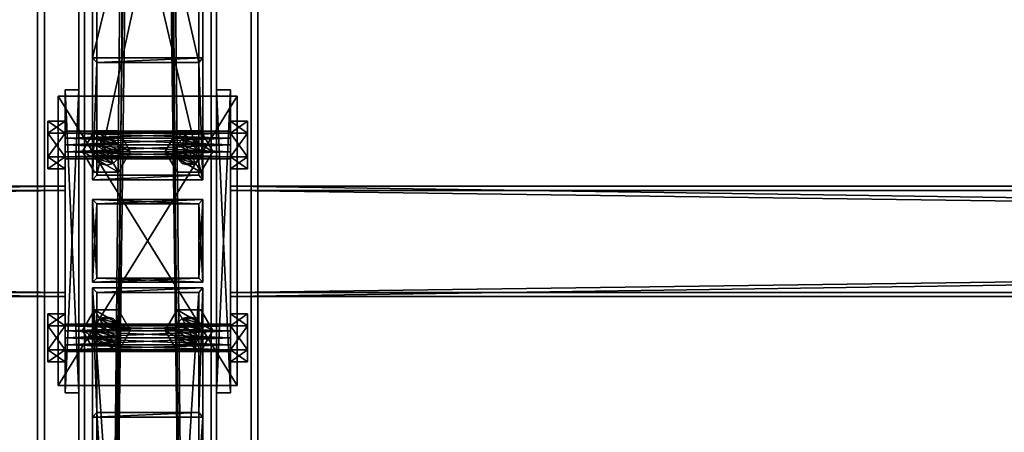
# Model space of a CAD drawing. Header units: millimetres. Extents: x -333 to 67333, y -930 to 39730.
# Tile 262 of 656: x 11007 to 11722, y 12061 to 12361. Entities that reach past the tile are written whole.
import ezdxf

# ---------------------------------------------------------------- set-up
doc = ezdxf.new("R2010")
doc.units = ezdxf.units.MM
for name, color, linetype in [('2', 7, 'Continuous'), ('3', 7, 'Continuous'), ('5', 7, 'Continuous'), ('6', 7, 'Continuous'), ('95', 7, 'Continuous'), ('99', 7, 'Continuous')]:
    doc.layers.add(name, color=color, linetype=linetype)

msp = doc.modelspace()

# ---------------------------------------------------------------- meshes
at = {"layer": '2', "color": 20}
mesh = msp.add_polyface(dxfattribs=at)
corners = [(11137, 12227.3, 5663.19), (11137, 12173.3, 5651.71), (11137, 12173.3, 5240), (11137, 12227.3, 5240), (11063, 12173.3, 5651.71), (11063, 12173.3, 5240), (11063, 12227.3, 5663.19), (11063, 12227.3, 5240), (11140, 12230.3, 5663.83), (11060, 12230.3, 5663.83), (11060, 12230.3, 5240), (11140, 12230.3, 5240), (11060, 12170.3, 5651.08), (11060, 12170.3, 5240), (11140, 12170.3, 5651.08), (11140, 12170.3, 5240)]
mesh.append_faces([[corners[k] for k in face] for face in [(0, 2, 3, 3), (1, 5, 2, 2), (4, 7, 5, 5), (6, 3, 7, 7), (8, 10, 11, 11), (9, 13, 10, 10), (12, 15, 13, 13), (14, 11, 15, 15)]], dxfattribs={"vtx0": -1, "color": 20})
mesh.append_faces([[corners[k] for k in face] for face in [(9, 6, 12, 12), (6, 8, 0, 0), (0, 8, 1, 1), (12, 4, 14, 14), (4, 12, 6, 6), (14, 1, 8, 8), (11, 3, 15, 15), (3, 10, 7, 7), (7, 10, 5, 5), (15, 2, 13, 13), (2, 15, 3, 3), (13, 5, 10, 10)]], dxfattribs={"vtx0": -1, "vtx1": -1, "color": 20})
mesh.append_faces([[corners[k] for k in face] for face in [(6, 9, 8, 8), (14, 4, 1, 1), (3, 11, 10, 10), (13, 2, 5, 5)]], dxfattribs={"vtx0": -1, "vtx2": -1, "vtx3": -1, "color": 20})
mesh.append_faces([[corners[k] for k in face] for face in [(0, 1, 2, 2), (1, 4, 5, 5), (4, 6, 7, 7), (6, 0, 3, 3), (8, 9, 10, 10), (9, 12, 13, 13), (12, 14, 15, 15), (14, 8, 11, 11)]], dxfattribs={"vtx2": -1, "vtx3": -1, "color": 20})
mesh = msp.add_polyface(dxfattribs=at)
corners = [(11137, 12227.3, 5220), (11137, 12173.3, 5220), (11137, 12173.3, 3080), (11137, 12227.3, 3080), (11063, 12173.3, 5220), (11063, 12173.3, 3080), (11063, 12227.3, 5220), (11063, 12227.3, 3080), (11140, 12230.3, 5220), (11060, 12230.3, 5220), (11060, 12230.3, 3080), (11140, 12230.3, 3080), (11060, 12170.3, 5220), (11060, 12170.3, 3080), (11140, 12170.3, 5220), (11140, 12170.3, 3080)]
mesh.append_faces([[corners[k] for k in face] for face in [(0, 2, 3, 3), (1, 5, 2, 2), (4, 7, 5, 5), (6, 3, 7, 7), (8, 10, 11, 11), (9, 13, 10, 10), (12, 15, 13, 13), (14, 11, 15, 15)]], dxfattribs={"vtx0": -1, "color": 20})
mesh.append_faces([[corners[k] for k in face] for face in [(9, 6, 12, 12), (6, 8, 0, 0), (0, 8, 1, 1), (12, 4, 14, 14), (4, 12, 6, 6), (14, 1, 8, 8), (11, 3, 15, 15), (3, 10, 7, 7), (7, 10, 5, 5), (15, 2, 13, 13), (2, 15, 3, 3), (13, 5, 10, 10)]], dxfattribs={"vtx0": -1, "vtx1": -1, "color": 20})
mesh.append_faces([[corners[k] for k in face] for face in [(6, 9, 8, 8), (14, 4, 1, 1), (3, 11, 10, 10), (13, 2, 5, 5)]], dxfattribs={"vtx0": -1, "vtx2": -1, "vtx3": -1, "color": 20})
mesh.append_faces([[corners[k] for k in face] for face in [(0, 1, 2, 2), (1, 4, 5, 5), (4, 6, 7, 7), (6, 0, 3, 3), (8, 9, 10, 10), (9, 12, 13, 13), (12, 14, 15, 15), (14, 8, 11, 11)]], dxfattribs={"vtx2": -1, "vtx3": -1, "color": 20})
at = {"layer": '3', "color": 91}
mesh = msp.add_polyface(dxfattribs=at)
corners = [(11063, 12654.7, 3765.04), (11137, 12654.7, 3765.04), (11137, 12329.95, 3080), (11063, 12329.95, 3080), (11137, 12587.83, 3796.73), (11137, 12248.06, 3080), (11063, 12587.83, 3796.73), (11063, 12248.06, 3080), (11060, 12657.41, 3763.75), (11060, 12585.12, 3798.02), (11060, 12244.74, 3080), (11060, 12333.27, 3080), (11140, 12585.12, 3798.02), (11140, 12244.74, 3080), (11140, 12657.41, 3763.75), (11140, 12333.27, 3080)]
mesh.append_faces([[corners[k] for k in face] for face in [(0, 2, 3, 3), (1, 5, 2, 2), (4, 7, 5, 5), (6, 3, 7, 7), (8, 10, 11, 11), (9, 13, 10, 10), (12, 15, 13, 13), (14, 11, 15, 15)]], dxfattribs={"vtx0": -1, "color": 91})
mesh.append_faces([[corners[k] for k in face] for face in [(9, 6, 12, 12), (6, 8, 0, 0), (0, 8, 1, 1), (12, 4, 14, 14), (4, 12, 6, 6), (14, 1, 8, 8), (11, 3, 15, 15), (3, 10, 7, 7), (7, 10, 5, 5), (15, 2, 13, 13), (2, 15, 3, 3), (13, 5, 10, 10)]], dxfattribs={"vtx0": -1, "vtx1": -1, "color": 91})
mesh.append_faces([[corners[k] for k in face] for face in [(6, 9, 8, 8), (14, 4, 1, 1), (3, 11, 10, 10), (13, 2, 5, 5)]], dxfattribs={"vtx0": -1, "vtx2": -1, "vtx3": -1, "color": 91})
mesh.append_faces([[corners[k] for k in face] for face in [(0, 1, 2, 2), (1, 4, 5, 5), (4, 6, 7, 7), (6, 0, 3, 3), (8, 9, 10, 10), (9, 12, 13, 13), (12, 14, 15, 15), (14, 8, 11, 11)]], dxfattribs={"vtx2": -1, "vtx3": -1, "color": 91})
mesh = msp.add_polyface(dxfattribs=at)
corners = [(11040, 12237, 2983), (11040, 12163, 2983), (5560, 12163, 2983), (5560, 12237, 2983), (11040, 12163, 3057), (5560, 12163, 3057), (11040, 12237, 3057), (5560, 12237, 3057), (11040, 12240, 2980), (11040, 12240, 3060), (5560, 12240, 3060), (5560, 12240, 2980), (11040, 12160, 3060), (5560, 12160, 3060), (11040, 12160, 2980), (5560, 12160, 2980)]
mesh.append_faces([[corners[k] for k in face] for face in [(0, 2, 3, 3), (1, 5, 2, 2), (4, 7, 5, 5), (6, 3, 7, 7), (8, 10, 11, 11), (9, 13, 10, 10), (12, 15, 13, 13), (14, 11, 15, 15)]], dxfattribs={"vtx0": -1, "color": 91})
mesh.append_faces([[corners[k] for k in face] for face in [(9, 6, 12, 12), (6, 8, 0, 0), (0, 8, 1, 1), (12, 4, 14, 14), (4, 12, 6, 6), (14, 1, 8, 8), (11, 3, 15, 15), (3, 10, 7, 7), (7, 10, 5, 5), (15, 2, 13, 13), (2, 15, 3, 3), (13, 5, 10, 10)]], dxfattribs={"vtx0": -1, "vtx1": -1, "color": 91})
mesh.append_faces([[corners[k] for k in face] for face in [(6, 9, 8, 8), (14, 4, 1, 1), (3, 11, 10, 10), (13, 2, 5, 5)]], dxfattribs={"vtx0": -1, "vtx2": -1, "vtx3": -1, "color": 91})
mesh.append_faces([[corners[k] for k in face] for face in [(0, 1, 2, 2), (1, 4, 5, 5), (4, 6, 7, 7), (6, 0, 3, 3), (8, 9, 10, 10), (9, 12, 13, 13), (12, 14, 15, 15), (14, 8, 11, 11)]], dxfattribs={"vtx2": -1, "vtx3": -1, "color": 91})
mesh = msp.add_polyface(dxfattribs=at)
corners = [(16640, 12237, 2983), (16640, 12163, 2983), (11160, 12163, 2983), (11160, 12237, 2983), (16640, 12163, 3057), (11160, 12163, 3057), (16640, 12237, 3057), (11160, 12237, 3057), (16640, 12240, 2980), (16640, 12240, 3060), (11160, 12240, 3060), (11160, 12240, 2980), (16640, 12160, 3060), (11160, 12160, 3060), (16640, 12160, 2980), (11160, 12160, 2980)]
mesh.append_faces([[corners[k] for k in face] for face in [(0, 2, 3, 3), (1, 5, 2, 2), (4, 7, 5, 5), (6, 3, 7, 7), (8, 10, 11, 11), (9, 13, 10, 10), (12, 15, 13, 13), (14, 11, 15, 15)]], dxfattribs={"vtx0": -1, "color": 91})
mesh.append_faces([[corners[k] for k in face] for face in [(9, 6, 12, 12), (6, 8, 0, 0), (0, 8, 1, 1), (12, 4, 14, 14), (4, 12, 6, 6), (14, 1, 8, 8), (11, 3, 15, 15), (3, 10, 7, 7), (7, 10, 5, 5), (15, 2, 13, 13), (2, 15, 3, 3), (13, 5, 10, 10)]], dxfattribs={"vtx0": -1, "vtx1": -1, "color": 91})
mesh.append_faces([[corners[k] for k in face] for face in [(6, 9, 8, 8), (14, 4, 1, 1), (3, 11, 10, 10), (13, 2, 5, 5)]], dxfattribs={"vtx0": -1, "vtx2": -1, "vtx3": -1, "color": 91})
mesh.append_faces([[corners[k] for k in face] for face in [(0, 1, 2, 2), (1, 4, 5, 5), (4, 6, 7, 7), (6, 0, 3, 3), (8, 9, 10, 10), (9, 12, 13, 13), (12, 14, 15, 15), (14, 8, 11, 11)]], dxfattribs={"vtx2": -1, "vtx3": -1, "color": 91})
mesh = msp.add_polyface(dxfattribs=at)
corners = [(11137, 10912.08, 4961.88), (11063, 10912.08, 4961.88), (11063, 12075.88, 3080), (11137, 12075.88, 3080), (11063, 10975.01, 5000.81), (11063, 12162.88, 3080), (11137, 10975.01, 5000.81), (11137, 12162.88, 3080), (11140, 10909.52, 4960.31), (11140, 10977.56, 5002.38), (11140, 12166.41, 3080), (11140, 12072.35, 3080), (11060, 10977.56, 5002.38), (11060, 12166.41, 3080), (11060, 10909.52, 4960.31), (11060, 12072.35, 3080)]
mesh.append_faces([[corners[k] for k in face] for face in [(0, 2, 3, 3), (1, 5, 2, 2), (4, 7, 5, 5), (6, 3, 7, 7), (8, 10, 11, 11), (9, 13, 10, 10), (12, 15, 13, 13), (14, 11, 15, 15)]], dxfattribs={"vtx0": -1, "color": 91})
mesh.append_faces([[corners[k] for k in face] for face in [(9, 6, 12, 12), (6, 8, 0, 0), (0, 8, 1, 1), (12, 4, 14, 14), (4, 12, 6, 6), (14, 1, 8, 8), (11, 3, 15, 15), (3, 10, 7, 7), (7, 10, 5, 5), (15, 2, 13, 13), (2, 15, 3, 3), (13, 5, 10, 10)]], dxfattribs={"vtx0": -1, "vtx1": -1, "color": 91})
mesh.append_faces([[corners[k] for k in face] for face in [(6, 9, 8, 8), (14, 4, 1, 1), (3, 11, 10, 10), (13, 2, 5, 5)]], dxfattribs={"vtx0": -1, "vtx2": -1, "vtx3": -1, "color": 91})
mesh.append_faces([[corners[k] for k in face] for face in [(0, 1, 2, 2), (1, 4, 5, 5), (4, 6, 7, 7), (6, 0, 3, 3), (8, 9, 10, 10), (9, 12, 13, 13), (12, 14, 15, 15), (14, 8, 11, 11)]], dxfattribs={"vtx2": -1, "vtx3": -1, "color": 91})
at = {"layer": '5', "color": 131}
mesh = msp.add_polyface(dxfattribs=at)
corners = [(11146, 9415, 2984), (11054, 9415, 2984), (11054, 19384.97, 2984), (11146, 19384.97, 2984), (11054, 9415, 3076), (11054, 19384.97, 3076), (11146, 9415, 3076), (11146, 19384.97, 3076), (11150, 9415, 2980), (11150, 9415, 3080), (11150, 19384.97, 3080), (11150, 19384.97, 2980), (11050, 9415, 3080), (11050, 19384.97, 3080), (11050, 9415, 2980), (11050, 19384.97, 2980)]
mesh.append_faces([[corners[k] for k in face] for face in [(0, 2, 3, 3), (1, 5, 2, 2), (4, 7, 5, 5), (6, 3, 7, 7), (8, 10, 11, 11), (9, 13, 10, 10), (12, 15, 13, 13), (14, 11, 15, 15)]], dxfattribs={"vtx0": -1, "color": 131})
mesh.append_faces([[corners[k] for k in face] for face in [(9, 6, 12, 12), (6, 8, 0, 0), (0, 8, 1, 1), (12, 4, 14, 14), (4, 12, 6, 6), (14, 1, 8, 8), (11, 3, 15, 15), (3, 10, 7, 7), (7, 10, 5, 5), (15, 2, 13, 13), (2, 15, 3, 3), (13, 5, 10, 10)]], dxfattribs={"vtx0": -1, "vtx1": -1, "color": 131})
mesh.append_faces([[corners[k] for k in face] for face in [(6, 9, 8, 8), (14, 4, 1, 1), (3, 11, 10, 10), (13, 2, 5, 5)]], dxfattribs={"vtx0": -1, "vtx2": -1, "vtx3": -1, "color": 131})
mesh.append_faces([[corners[k] for k in face] for face in [(0, 1, 2, 2), (1, 4, 5, 5), (4, 6, 7, 7), (6, 0, 3, 3), (8, 9, 10, 10), (9, 12, 13, 13), (12, 14, 15, 15), (14, 8, 11, 11)]], dxfattribs={"vtx2": -1, "vtx3": -1, "color": 131})
at = {"layer": '6', "color": 2}
mesh = msp.add_polyface(dxfattribs=at)
corners = [(11180, 19380.14, 7183.53), (11020, 19380.14, 7183.53), (11020, 7954.94, 4755.1), (11180, 7954.94, 4755.1), (11180, 19380.14, 7347.1), (11180, 7921.68, 4911.61), (11020, 19380.14, 7347.1), (11020, 7921.68, 4911.61), (11025, 7953.9, 4759.99), (11175, 7953.9, 4759.99), (11175, 7922.72, 4906.72), (11025, 7922.72, 4906.72), (11175, 19380.14, 7188.64), (11175, 19380.14, 7341.99), (11025, 19380.14, 7188.64), (11025, 19380.14, 7341.99)]
mesh.append_faces([[corners[k] for k in face] for face in [(0, 2, 3, 3), (4, 3, 5, 5), (6, 5, 7, 7), (1, 7, 2, 2), (12, 10, 9, 9), (14, 9, 8, 8), (15, 8, 11, 11), (13, 11, 10, 10)]], dxfattribs={"vtx0": -1, "color": 2})
mesh.append_faces([[corners[k] for k in face] for face in [(2, 8, 3, 3), (8, 7, 11, 11), (11, 7, 10, 10), (3, 9, 5, 5), (9, 3, 8, 8), (5, 10, 7, 7), (0, 12, 1, 1), (12, 4, 13, 13), (13, 4, 15, 15), (1, 14, 6, 6), (14, 1, 12, 12), (6, 15, 4, 4)]], dxfattribs={"vtx0": -1, "vtx1": -1, "color": 2})
mesh.append_faces([[corners[k] for k in face] for face in [(8, 2, 7, 7), (5, 9, 10, 10), (12, 0, 4, 4), (6, 14, 15, 15)]], dxfattribs={"vtx0": -1, "vtx2": -1, "vtx3": -1, "color": 2})
mesh.append_faces([[corners[k] for k in face] for face in [(0, 1, 2, 2), (4, 0, 3, 3), (6, 4, 5, 5), (1, 6, 7, 7), (12, 13, 10, 10), (14, 12, 9, 9), (15, 14, 8, 8), (13, 15, 11, 11)]], dxfattribs={"vtx2": -1, "vtx3": -1, "color": 2})
at = {"layer": '95', "color": 7}
mesh = msp.add_polyface(dxfattribs=at)
corners = [(11040, 12140, 3020), (11040, 12138.66, 3015), (11160, 12138.66, 3015), (11160, 12140, 3020), (11040, 12135, 3011.34), (11160, 12135, 3011.34), (11040, 12130, 3010), (11160, 12130, 3010), (11040, 12125, 3011.34), (11160, 12125, 3011.34), (11040, 12121.34, 3015), (11160, 12121.34, 3015), (11040, 12120, 3020), (11160, 12120, 3020), (11040, 12121.34, 3025), (11160, 12121.34, 3025), (11040, 12125, 3028.66), (11160, 12125, 3028.66), (11040, 12130, 3030), (11160, 12130, 3030), (11040, 12135, 3028.66), (11160, 12135, 3028.66), (11040, 12138.66, 3025), (11160, 12138.66, 3025), (11160, 12147.32, 3020), (11160, 12138.66, 3005), (11172.5, 12138.66, 3005), (11172.5, 12147.32, 3020), (11160, 12121.34, 3005), (11172.5, 12121.34, 3005), (11160, 12112.68, 3020), (11172.5, 12112.68, 3020), (11160, 12121.34, 3035), (11172.5, 12121.34, 3035), (11160, 12138.66, 3035), (11172.5, 12138.66, 3035), (11027.5, 12147.32, 3020), (11027.5, 12138.66, 3005), (11040, 12138.66, 3005), (11040, 12147.32, 3020), (11027.5, 12121.34, 3005), (11040, 12121.34, 3005), (11027.5, 12112.68, 3020), (11040, 12112.68, 3020), (11027.5, 12121.34, 3035), (11040, 12121.34, 3035), (11027.5, 12138.66, 3035), (11040, 12138.66, 3035), (11040, 12280, 3020), (11040, 12278.66, 3015), (11160, 12278.66, 3015), (11160, 12280, 3020), (11040, 12275, 3011.34), (11160, 12275, 3011.34), (11040, 12270, 3010), (11160, 12270, 3010), (11040, 12265, 3011.34), (11160, 12265, 3011.34), (11040, 12261.34, 3015), (11160, 12261.34, 3015), (11040, 12260, 3020), (11160, 12260, 3020), (11040, 12261.34, 3025), (11160, 12261.34, 3025), (11040, 12265, 3028.66), (11160, 12265, 3028.66), (11040, 12270, 3030), (11160, 12270, 3030), (11040, 12275, 3028.66), (11160, 12275, 3028.66), (11040, 12278.66, 3025), (11160, 12278.66, 3025), (11160, 12287.32, 3020), (11160, 12278.66, 3005), (11172.5, 12278.66, 3005), (11172.5, 12287.32, 3020), (11160, 12261.34, 3005), (11172.5, 12261.34, 3005), (11160, 12252.68, 3020), (11172.5, 12252.68, 3020), (11160, 12261.34, 3035), (11172.5, 12261.34, 3035), (11160, 12278.66, 3035), (11172.5, 12278.66, 3035), (11027.5, 12287.32, 3020), (11027.5, 12278.66, 3005), (11040, 12278.66, 3005), (11040, 12287.32, 3020), (11027.5, 12261.34, 3005), (11040, 12261.34, 3005), (11027.5, 12252.68, 3020), (11040, 12252.68, 3020), (11027.5, 12261.34, 3035), (11040, 12261.34, 3035), (11027.5, 12278.66, 3035), (11040, 12278.66, 3035)]
mesh.append_faces([[corners[k] for k in face] for face in [(0, 2, 3, 3), (1, 5, 2, 2), (4, 7, 5, 5), (6, 9, 7, 7), (8, 11, 9, 9), (10, 13, 11, 11), (12, 15, 13, 13), (14, 17, 15, 15), (16, 19, 17, 17), (18, 21, 19, 19), (20, 23, 21, 21), (22, 3, 23, 23), (4, 8, 6, 6), (16, 20, 18, 18), (23, 19, 21, 21), (11, 7, 9, 9), (24, 26, 27, 27), (25, 29, 26, 26), (28, 31, 29, 29), (30, 33, 31, 31), (32, 35, 33, 33), (34, 27, 35, 35), (25, 30, 28, 28), (32, 24, 34, 34), (27, 33, 35, 35), (31, 26, 29, 29), (36, 38, 39, 39), (37, 41, 38, 38), (40, 43, 41, 41), (42, 45, 43, 43), (44, 47, 45, 45), (46, 39, 47, 47), (37, 42, 40, 40), (44, 36, 46, 46), (39, 45, 47, 47), (43, 38, 41, 41), (48, 50, 51, 51), (49, 53, 50, 50), (52, 55, 53, 53), (54, 57, 55, 55), (56, 59, 57, 57), (58, 61, 59, 59), (60, 63, 61, 61), (62, 65, 63, 63), (64, 67, 65, 65), (66, 69, 67, 67), (68, 71, 69, 69), (70, 51, 71, 71), (52, 56, 54, 54), (64, 68, 66, 66), (71, 67, 69, 69), (59, 55, 57, 57), (72, 74, 75, 75), (73, 77, 74, 74), (76, 79, 77, 77), (78, 81, 79, 79), (80, 83, 81, 81), (82, 75, 83, 83), (73, 78, 76, 76), (80, 72, 82, 82), (75, 81, 83, 83), (79, 74, 77, 77), (84, 86, 87, 87), (85, 89, 86, 86), (88, 91, 89, 89), (90, 93, 91, 91), (92, 95, 93, 93), (94, 87, 95, 95), (85, 90, 88, 88), (92, 84, 94, 94), (87, 93, 95, 95), (91, 86, 89, 89)]], dxfattribs={"vtx0": -1, "color": 7})
mesh.append_faces([[corners[k] for k in face] for face in [(8, 4, 10, 10), (10, 1, 12, 12), (12, 0, 14, 14), (14, 0, 16, 16), (19, 23, 17, 17), (17, 3, 15, 15), (15, 2, 13, 13), (13, 2, 11, 11), (30, 24, 32, 32), (33, 26, 31, 31), (42, 36, 44, 44), (45, 38, 43, 43), (56, 52, 58, 58), (58, 49, 60, 60), (60, 48, 62, 62), (62, 70, 64, 64), (67, 71, 65, 65), (65, 51, 63, 63), (63, 50, 61, 61), (61, 53, 59, 59), (78, 72, 80, 80), (81, 74, 79, 79), (90, 84, 92, 92), (93, 86, 91, 91)]], dxfattribs={"vtx0": -1, "vtx1": -1, "color": 7})
mesh.append_faces([[corners[k] for k in face] for face in [(10, 4, 1, 1), (12, 1, 0, 0), (16, 0, 22, 22), (16, 22, 20, 20), (17, 23, 3, 3), (15, 3, 2, 2), (11, 2, 5, 5), (11, 5, 7, 7), (30, 25, 24, 24), (33, 27, 26, 26), (42, 37, 36, 36), (45, 39, 38, 38), (58, 52, 49, 49), (60, 49, 48, 48), (62, 48, 70, 70), (64, 70, 68, 68), (65, 71, 51, 51), (63, 51, 50, 50), (61, 50, 53, 53), (59, 53, 55, 55), (78, 73, 72, 72), (81, 75, 74, 74), (90, 85, 84, 84), (93, 87, 86, 86)]], dxfattribs={"vtx0": -1, "vtx2": -1, "vtx3": -1, "color": 7})
mesh.append_faces([[corners[k] for k in face] for face in [(0, 1, 2, 2), (1, 4, 5, 5), (4, 6, 7, 7), (6, 8, 9, 9), (8, 10, 11, 11), (10, 12, 13, 13), (12, 14, 15, 15), (14, 16, 17, 17), (16, 18, 19, 19), (18, 20, 21, 21), (20, 22, 23, 23), (22, 0, 3, 3), (24, 25, 26, 26), (25, 28, 29, 29), (28, 30, 31, 31), (30, 32, 33, 33), (32, 34, 35, 35), (34, 24, 27, 27), (36, 37, 38, 38), (37, 40, 41, 41), (40, 42, 43, 43), (42, 44, 45, 45), (44, 46, 47, 47), (46, 36, 39, 39), (48, 49, 50, 50), (49, 52, 53, 53), (52, 54, 55, 55), (54, 56, 57, 57), (56, 58, 59, 59), (58, 60, 61, 61), (60, 62, 63, 63), (62, 64, 65, 65), (64, 66, 67, 67), (66, 68, 69, 69), (68, 70, 71, 71), (70, 48, 51, 51), (72, 73, 74, 74), (73, 76, 77, 77), (76, 78, 79, 79), (78, 80, 81, 81), (80, 82, 83, 83), (82, 72, 75, 75), (84, 85, 86, 86), (85, 88, 89, 89), (88, 90, 91, 91), (90, 92, 93, 93), (92, 94, 95, 95), (94, 84, 87, 87)]], dxfattribs={"vtx2": -1, "vtx3": -1, "color": 7})
mesh = msp.add_polyface(dxfattribs=at)
corners = [(11070, 12255.3, 5220), (11065, 12256.64, 5220), (11065, 12256.64, 5240), (11070, 12255.3, 5240), (11061.34, 12260.3, 5220), (11061.34, 12260.3, 5240), (11060, 12265.3, 5220), (11060, 12265.3, 5240), (11061.34, 12270.3, 5220), (11061.34, 12270.3, 5240), (11065, 12273.96, 5220), (11065, 12273.96, 5240), (11070, 12275.3, 5220), (11070, 12275.3, 5240), (11075, 12256.64, 5220), (11080, 12265.3, 5220), (11078.66, 12270.3, 5220), (11078.66, 12270.3, 5240), (11080, 12265.3, 5240), (11078.66, 12260.3, 5240), (11075, 12256.64, 5240), (11078.66, 12250.3, 5240), (11061.34, 12250.3, 5240), (11061.34, 12250.3, 5252.5), (11052.68, 12265.3, 5240), (11052.68, 12265.3, 5252.5), (11061.34, 12280.3, 5240), (11061.34, 12280.3, 5252.5), (11078.66, 12280.3, 5252.5), (11087.32, 12265.3, 5240), (11078.66, 12250.3, 5252.5), (11078.66, 12250.3, 5207.5), (11061.34, 12250.3, 5207.5), (11061.34, 12250.3, 5220), (11052.68, 12265.3, 5207.5), (11052.68, 12265.3, 5220), (11061.34, 12280.3, 5207.5), (11061.34, 12280.3, 5220), (11078.66, 12280.3, 5220), (11087.32, 12265.3, 5207.5), (11078.66, 12250.3, 5220)]
mesh.append_faces([[corners[k] for k in face] for face in [(0, 2, 3, 3), (1, 5, 2, 2), (4, 7, 5, 5), (6, 9, 7, 7), (8, 11, 9, 9), (10, 13, 11, 11), (0, 4, 1, 1), (5, 3, 2, 2), (22, 25, 23, 23), (24, 27, 25, 25), (26, 28, 27, 27), (21, 24, 22, 22), (25, 30, 23, 23), (32, 35, 33, 33), (34, 37, 35, 35), (36, 38, 37, 37), (31, 34, 32, 32), (35, 40, 33, 33)]], dxfattribs={"vtx0": -1, "color": 7})
mesh.append_faces([[corners[k] for k in face] for face in [(4, 14, 6, 6), (6, 15, 8, 8), (8, 16, 10, 10), (13, 17, 11, 11), (11, 18, 9, 9), (9, 19, 7, 7), (7, 20, 5, 5), (24, 29, 26, 26), (27, 30, 25, 25), (34, 39, 36, 36), (37, 40, 35, 35)]], dxfattribs={"vtx0": -1, "vtx1": -1, "color": 7})
mesh.append_faces([[corners[k] for k in face] for face in [(5, 20, 3, 3)]], dxfattribs={"vtx0": -1, "vtx2": -1, "vtx3": -1, "color": 7})
mesh.append_faces([[corners[k] for k in face] for face in [(0, 1, 2, 2), (1, 4, 5, 5), (4, 6, 7, 7), (6, 8, 9, 9), (8, 10, 11, 11), (10, 12, 13, 13), (21, 22, 23, 23), (22, 24, 25, 25), (24, 26, 27, 27), (31, 32, 33, 33), (32, 34, 35, 35), (34, 36, 37, 37)]], dxfattribs={"vtx2": -1, "vtx3": -1, "color": 7})
mesh = msp.add_polyface(dxfattribs=at)
corners = [(11080, 12265.3, 5220), (11078.66, 12260.3, 5220), (11078.66, 12260.3, 5240), (11080, 12265.3, 5240), (11075, 12256.64, 5220), (11075, 12256.64, 5240), (11070, 12255.3, 5220), (11070, 12255.3, 5240), (11070, 12275.3, 5220), (11075, 12273.96, 5220), (11075, 12273.96, 5240), (11070, 12275.3, 5240), (11078.66, 12270.3, 5220), (11078.66, 12270.3, 5240), (11061.34, 12260.3, 5220), (11060, 12265.3, 5220), (11061.34, 12270.3, 5220), (11065, 12273.96, 5220), (11065, 12273.96, 5240), (11061.34, 12270.3, 5240), (11060, 12265.3, 5240), (11087.32, 12265.3, 5240), (11078.66, 12250.3, 5240), (11078.66, 12250.3, 5252.5), (11087.32, 12265.3, 5252.5), (11061.34, 12250.3, 5252.5), (11061.34, 12280.3, 5240), (11078.66, 12280.3, 5240), (11078.66, 12280.3, 5252.5), (11052.68, 12265.3, 5240), (11061.34, 12280.3, 5252.5), (11087.32, 12265.3, 5207.5), (11078.66, 12250.3, 5207.5), (11078.66, 12250.3, 5220), (11087.32, 12265.3, 5220), (11061.34, 12250.3, 5220), (11061.34, 12280.3, 5207.5), (11078.66, 12280.3, 5207.5), (11078.66, 12280.3, 5220), (11052.68, 12265.3, 5207.5), (11061.34, 12280.3, 5220)]
mesh.append_faces([[corners[k] for k in face] for face in [(0, 2, 3, 3), (1, 5, 2, 2), (4, 7, 5, 5), (8, 10, 11, 11), (9, 13, 10, 10), (12, 3, 13, 13), (17, 9, 8, 8), (13, 11, 10, 10), (21, 23, 24, 24), (22, 25, 23, 23), (27, 24, 28, 28), (26, 21, 27, 27), (24, 30, 28, 28), (31, 33, 34, 34), (32, 35, 33, 33), (37, 34, 38, 38), (36, 31, 37, 37), (34, 40, 38, 38)]], dxfattribs={"vtx0": -1, "color": 7})
mesh.append_faces([[corners[k] for k in face] for face in [(14, 6, 4, 4), (15, 4, 1, 1), (15, 1, 0, 0), (16, 0, 12, 12), (17, 12, 9, 9), (18, 13, 3, 3), (19, 3, 2, 2), (20, 2, 5, 5), (29, 22, 21, 21), (30, 24, 23, 23), (39, 32, 31, 31), (40, 34, 33, 33)]], dxfattribs={"vtx0": -1, "vtx2": -1, "vtx3": -1, "color": 7})
mesh.append_faces([[corners[k] for k in face] for face in [(0, 1, 2, 2), (1, 4, 5, 5), (4, 6, 7, 7), (8, 9, 10, 10), (9, 12, 13, 13), (12, 0, 3, 3), (21, 22, 23, 23), (26, 27, 28, 28), (27, 21, 24, 24), (31, 32, 33, 33), (36, 37, 38, 38), (37, 31, 34, 34)]], dxfattribs={"vtx2": -1, "vtx3": -1, "color": 7})
mesh = msp.add_polyface(dxfattribs=at)
corners = [(11130, 12255.3, 5220), (11125, 12256.64, 5220), (11125, 12256.64, 5240), (11130, 12255.3, 5240), (11121.34, 12260.3, 5220), (11121.34, 12260.3, 5240), (11120, 12265.3, 5220), (11120, 12265.3, 5240), (11121.34, 12270.3, 5220), (11121.34, 12270.3, 5240), (11125, 12273.96, 5220), (11125, 12273.96, 5240), (11130, 12275.3, 5220), (11130, 12275.3, 5240), (11135, 12256.64, 5220), (11138.66, 12260.3, 5220), (11140, 12265.3, 5220), (11138.66, 12270.3, 5220), (11138.66, 12270.3, 5240), (11140, 12265.3, 5240), (11138.66, 12260.3, 5240), (11135, 12256.64, 5240), (11138.66, 12250.3, 5240), (11121.34, 12250.3, 5240), (11121.34, 12250.3, 5252.5), (11112.68, 12265.3, 5240), (11112.68, 12265.3, 5252.5), (11121.34, 12280.3, 5240), (11121.34, 12280.3, 5252.5), (11138.66, 12280.3, 5252.5), (11147.32, 12265.3, 5240), (11138.66, 12250.3, 5252.5), (11138.66, 12250.3, 5207.5), (11121.34, 12250.3, 5207.5), (11121.34, 12250.3, 5220), (11112.68, 12265.3, 5207.5), (11112.68, 12265.3, 5220), (11121.34, 12280.3, 5207.5), (11121.34, 12280.3, 5220), (11138.66, 12280.3, 5220), (11147.32, 12265.3, 5207.5), (11138.66, 12250.3, 5220)]
mesh.append_faces([[corners[k] for k in face] for face in [(0, 2, 3, 3), (1, 5, 2, 2), (4, 7, 5, 5), (6, 9, 7, 7), (8, 11, 9, 9), (10, 13, 11, 11), (5, 3, 2, 2), (23, 26, 24, 24), (25, 28, 26, 26), (27, 29, 28, 28), (22, 25, 23, 23), (26, 31, 24, 24), (33, 36, 34, 34), (35, 38, 36, 36), (37, 39, 38, 38), (32, 35, 33, 33), (36, 41, 34, 34)]], dxfattribs={"vtx0": -1, "color": 7})
mesh.append_faces([[corners[k] for k in face] for face in [(1, 14, 4, 4), (4, 15, 6, 6), (6, 16, 8, 8), (8, 17, 10, 10), (13, 18, 11, 11), (11, 19, 9, 9), (9, 20, 7, 7), (7, 21, 5, 5), (25, 30, 27, 27), (28, 31, 26, 26), (35, 40, 37, 37), (38, 41, 36, 36)]], dxfattribs={"vtx0": -1, "vtx1": -1, "color": 7})
mesh.append_faces([[corners[k] for k in face] for face in [(5, 21, 3, 3)]], dxfattribs={"vtx0": -1, "vtx2": -1, "vtx3": -1, "color": 7})
mesh.append_faces([[corners[k] for k in face] for face in [(0, 1, 2, 2), (1, 4, 5, 5), (4, 6, 7, 7), (6, 8, 9, 9), (8, 10, 11, 11), (10, 12, 13, 13), (22, 23, 24, 24), (23, 25, 26, 26), (25, 27, 28, 28), (32, 33, 34, 34), (33, 35, 36, 36), (35, 37, 38, 38)]], dxfattribs={"vtx2": -1, "vtx3": -1, "color": 7})
mesh = msp.add_polyface(dxfattribs=at)
corners = [(11140, 12265.3, 5220), (11138.66, 12260.3, 5220), (11138.66, 12260.3, 5240), (11140, 12265.3, 5240), (11135, 12256.64, 5220), (11135, 12256.64, 5240), (11130, 12255.3, 5220), (11130, 12255.3, 5240), (11130, 12275.3, 5220), (11135, 12273.96, 5220), (11135, 12273.96, 5240), (11130, 12275.3, 5240), (11138.66, 12270.3, 5220), (11138.66, 12270.3, 5240), (11125, 12256.64, 5220), (11121.34, 12260.3, 5220), (11120, 12265.3, 5220), (11121.34, 12270.3, 5220), (11125, 12273.96, 5220), (11125, 12273.96, 5240), (11121.34, 12270.3, 5240), (11120, 12265.3, 5240), (11147.32, 12265.3, 5240), (11138.66, 12250.3, 5240), (11138.66, 12250.3, 5252.5), (11147.32, 12265.3, 5252.5), (11121.34, 12250.3, 5252.5), (11121.34, 12280.3, 5240), (11138.66, 12280.3, 5240), (11138.66, 12280.3, 5252.5), (11112.68, 12265.3, 5240), (11121.34, 12280.3, 5252.5), (11147.32, 12265.3, 5207.5), (11138.66, 12250.3, 5207.5), (11138.66, 12250.3, 5220), (11147.32, 12265.3, 5220), (11121.34, 12250.3, 5220), (11121.34, 12280.3, 5207.5), (11138.66, 12280.3, 5207.5), (11138.66, 12280.3, 5220), (11112.68, 12265.3, 5207.5), (11121.34, 12280.3, 5220)]
mesh.append_faces([[corners[k] for k in face] for face in [(0, 2, 3, 3), (1, 5, 2, 2), (4, 7, 5, 5), (8, 10, 11, 11), (9, 13, 10, 10), (12, 3, 13, 13), (4, 14, 6, 6), (18, 9, 8, 8), (13, 11, 10, 10), (22, 24, 25, 25), (23, 26, 24, 24), (28, 25, 29, 29), (27, 22, 28, 28), (25, 31, 29, 29), (32, 34, 35, 35), (33, 36, 34, 34), (38, 35, 39, 39), (37, 32, 38, 38), (35, 41, 39, 39)]], dxfattribs={"vtx0": -1, "color": 7})
mesh.append_faces([[corners[k] for k in face] for face in [(15, 4, 1, 1), (16, 1, 0, 0), (17, 0, 12, 12), (18, 12, 9, 9), (19, 13, 3, 3), (20, 3, 2, 2), (21, 2, 5, 5), (30, 23, 22, 22), (31, 25, 24, 24), (40, 33, 32, 32), (41, 35, 34, 34)]], dxfattribs={"vtx0": -1, "vtx2": -1, "vtx3": -1, "color": 7})
mesh.append_faces([[corners[k] for k in face] for face in [(0, 1, 2, 2), (1, 4, 5, 5), (4, 6, 7, 7), (8, 9, 10, 10), (9, 12, 13, 13), (12, 0, 3, 3), (22, 23, 24, 24), (27, 28, 29, 29), (28, 22, 25, 25), (32, 33, 34, 34), (37, 38, 39, 39), (38, 32, 35, 35)]], dxfattribs={"vtx2": -1, "vtx3": -1, "color": 7})
mesh = msp.add_polyface(dxfattribs=at)
corners = [(11070, 12125.3, 5220), (11065, 12126.64, 5220), (11065, 12126.64, 5240), (11070, 12125.3, 5240), (11061.34, 12130.3, 5220), (11061.34, 12130.3, 5240), (11060, 12135.3, 5220), (11060, 12135.3, 5240), (11061.34, 12140.3, 5220), (11061.34, 12140.3, 5240), (11065, 12143.96, 5220), (11065, 12143.96, 5240), (11070, 12145.3, 5220), (11070, 12145.3, 5240), (11075, 12126.64, 5220), (11078.66, 12130.3, 5220), (11080, 12135.3, 5220), (11078.66, 12140.3, 5220), (11078.66, 12140.3, 5240), (11080, 12135.3, 5240), (11078.66, 12130.3, 5240), (11075, 12126.64, 5240), (11078.66, 12120.3, 5240), (11061.34, 12120.3, 5240), (11061.34, 12120.3, 5252.5), (11052.68, 12135.3, 5240), (11052.68, 12135.3, 5252.5), (11061.34, 12150.3, 5240), (11061.34, 12150.3, 5252.5), (11078.66, 12150.3, 5252.5), (11087.32, 12135.3, 5240), (11078.66, 12120.3, 5252.5), (11078.66, 12120.3, 5207.5), (11061.34, 12120.3, 5207.5), (11061.34, 12120.3, 5220), (11052.68, 12135.3, 5207.5), (11052.68, 12135.3, 5220), (11061.34, 12150.3, 5207.5), (11061.34, 12150.3, 5220), (11078.66, 12150.3, 5220), (11087.32, 12135.3, 5207.5), (11078.66, 12120.3, 5220)]
mesh.append_faces([[corners[k] for k in face] for face in [(0, 2, 3, 3), (1, 5, 2, 2), (4, 7, 5, 5), (6, 9, 7, 7), (8, 11, 9, 9), (10, 13, 11, 11), (5, 3, 2, 2), (23, 26, 24, 24), (25, 28, 26, 26), (27, 29, 28, 28), (22, 25, 23, 23), (26, 31, 24, 24), (33, 36, 34, 34), (35, 38, 36, 36), (37, 39, 38, 38), (32, 35, 33, 33), (36, 41, 34, 34)]], dxfattribs={"vtx0": -1, "color": 7})
mesh.append_faces([[corners[k] for k in face] for face in [(1, 14, 4, 4), (4, 15, 6, 6), (6, 16, 8, 8), (8, 17, 10, 10), (13, 18, 11, 11), (11, 19, 9, 9), (9, 20, 7, 7), (7, 21, 5, 5), (25, 30, 27, 27), (28, 31, 26, 26), (35, 40, 37, 37), (38, 41, 36, 36)]], dxfattribs={"vtx0": -1, "vtx1": -1, "color": 7})
mesh.append_faces([[corners[k] for k in face] for face in [(5, 21, 3, 3)]], dxfattribs={"vtx0": -1, "vtx2": -1, "vtx3": -1, "color": 7})
mesh.append_faces([[corners[k] for k in face] for face in [(0, 1, 2, 2), (1, 4, 5, 5), (4, 6, 7, 7), (6, 8, 9, 9), (8, 10, 11, 11), (10, 12, 13, 13), (22, 23, 24, 24), (23, 25, 26, 26), (25, 27, 28, 28), (32, 33, 34, 34), (33, 35, 36, 36), (35, 37, 38, 38)]], dxfattribs={"vtx2": -1, "vtx3": -1, "color": 7})
mesh = msp.add_polyface(dxfattribs=at)
corners = [(11080, 12135.3, 5220), (11078.66, 12130.3, 5220), (11078.66, 12130.3, 5240), (11080, 12135.3, 5240), (11075, 12126.64, 5220), (11075, 12126.64, 5240), (11070, 12125.3, 5220), (11070, 12125.3, 5240), (11070, 12145.3, 5220), (11075, 12143.96, 5220), (11075, 12143.96, 5240), (11070, 12145.3, 5240), (11078.66, 12140.3, 5220), (11078.66, 12140.3, 5240), (11065, 12126.64, 5220), (11061.34, 12130.3, 5220), (11060, 12135.3, 5220), (11061.34, 12140.3, 5220), (11065, 12143.96, 5220), (11065, 12143.96, 5240), (11061.34, 12140.3, 5240), (11060, 12135.3, 5240), (11087.32, 12135.3, 5240), (11078.66, 12120.3, 5240), (11078.66, 12120.3, 5252.5), (11087.32, 12135.3, 5252.5), (11061.34, 12120.3, 5252.5), (11061.34, 12150.3, 5240), (11078.66, 12150.3, 5240), (11078.66, 12150.3, 5252.5), (11052.68, 12135.3, 5240), (11061.34, 12150.3, 5252.5), (11087.32, 12135.3, 5207.5), (11078.66, 12120.3, 5207.5), (11078.66, 12120.3, 5220), (11087.32, 12135.3, 5220), (11061.34, 12120.3, 5220), (11061.34, 12150.3, 5207.5), (11078.66, 12150.3, 5207.5), (11078.66, 12150.3, 5220), (11052.68, 12135.3, 5207.5), (11061.34, 12150.3, 5220)]
mesh.append_faces([[corners[k] for k in face] for face in [(0, 2, 3, 3), (1, 5, 2, 2), (4, 7, 5, 5), (8, 10, 11, 11), (9, 13, 10, 10), (12, 3, 13, 13), (4, 14, 6, 6), (18, 9, 8, 8), (13, 11, 10, 10), (22, 24, 25, 25), (23, 26, 24, 24), (28, 25, 29, 29), (27, 22, 28, 28), (25, 31, 29, 29), (32, 34, 35, 35), (33, 36, 34, 34), (38, 35, 39, 39), (37, 32, 38, 38), (35, 41, 39, 39)]], dxfattribs={"vtx0": -1, "color": 7})
mesh.append_faces([[corners[k] for k in face] for face in [(15, 4, 1, 1), (16, 1, 0, 0), (17, 0, 12, 12), (18, 12, 9, 9), (19, 13, 3, 3), (20, 3, 2, 2), (21, 2, 5, 5), (30, 23, 22, 22), (31, 25, 24, 24), (40, 33, 32, 32), (41, 35, 34, 34)]], dxfattribs={"vtx0": -1, "vtx2": -1, "vtx3": -1, "color": 7})
mesh.append_faces([[corners[k] for k in face] for face in [(0, 1, 2, 2), (1, 4, 5, 5), (4, 6, 7, 7), (8, 9, 10, 10), (9, 12, 13, 13), (12, 0, 3, 3), (22, 23, 24, 24), (27, 28, 29, 29), (28, 22, 25, 25), (32, 33, 34, 34), (37, 38, 39, 39), (38, 32, 35, 35)]], dxfattribs={"vtx2": -1, "vtx3": -1, "color": 7})
mesh = msp.add_polyface(dxfattribs=at)
corners = [(11130, 12125.3, 5220), (11125, 12126.64, 5220), (11125, 12126.64, 5240), (11130, 12125.3, 5240), (11121.34, 12130.3, 5220), (11121.34, 12130.3, 5240), (11120, 12135.3, 5220), (11120, 12135.3, 5240), (11121.34, 12140.3, 5220), (11121.34, 12140.3, 5240), (11125, 12143.96, 5220), (11125, 12143.96, 5240), (11130, 12145.3, 5220), (11130, 12145.3, 5240), (11135, 12126.64, 5220), (11138.66, 12130.3, 5220), (11140, 12135.3, 5220), (11138.66, 12140.3, 5220), (11138.66, 12140.3, 5240), (11140, 12135.3, 5240), (11138.66, 12130.3, 5240), (11135, 12126.64, 5240), (11138.66, 12120.3, 5240), (11121.34, 12120.3, 5240), (11121.34, 12120.3, 5252.5), (11112.68, 12135.3, 5240), (11112.68, 12135.3, 5252.5), (11121.34, 12150.3, 5240), (11121.34, 12150.3, 5252.5), (11138.66, 12150.3, 5252.5), (11147.32, 12135.3, 5240), (11138.66, 12120.3, 5252.5), (11138.66, 12120.3, 5207.5), (11121.34, 12120.3, 5207.5), (11121.34, 12120.3, 5220), (11112.68, 12135.3, 5207.5), (11112.68, 12135.3, 5220), (11121.34, 12150.3, 5207.5), (11121.34, 12150.3, 5220), (11138.66, 12150.3, 5220), (11147.32, 12135.3, 5207.5), (11138.66, 12120.3, 5220)]
mesh.append_faces([[corners[k] for k in face] for face in [(0, 2, 3, 3), (1, 5, 2, 2), (4, 7, 5, 5), (6, 9, 7, 7), (8, 11, 9, 9), (10, 13, 11, 11), (5, 3, 2, 2), (23, 26, 24, 24), (25, 28, 26, 26), (27, 29, 28, 28), (22, 25, 23, 23), (26, 31, 24, 24), (33, 36, 34, 34), (35, 38, 36, 36), (37, 39, 38, 38), (32, 35, 33, 33), (36, 41, 34, 34)]], dxfattribs={"vtx0": -1, "color": 7})
mesh.append_faces([[corners[k] for k in face] for face in [(1, 14, 4, 4), (4, 15, 6, 6), (6, 16, 8, 8), (8, 17, 10, 10), (13, 18, 11, 11), (11, 19, 9, 9), (9, 20, 7, 7), (7, 21, 5, 5), (25, 30, 27, 27), (28, 31, 26, 26), (35, 40, 37, 37), (38, 41, 36, 36)]], dxfattribs={"vtx0": -1, "vtx1": -1, "color": 7})
mesh.append_faces([[corners[k] for k in face] for face in [(5, 21, 3, 3)]], dxfattribs={"vtx0": -1, "vtx2": -1, "vtx3": -1, "color": 7})
mesh.append_faces([[corners[k] for k in face] for face in [(0, 1, 2, 2), (1, 4, 5, 5), (4, 6, 7, 7), (6, 8, 9, 9), (8, 10, 11, 11), (10, 12, 13, 13), (22, 23, 24, 24), (23, 25, 26, 26), (25, 27, 28, 28), (32, 33, 34, 34), (33, 35, 36, 36), (35, 37, 38, 38)]], dxfattribs={"vtx2": -1, "vtx3": -1, "color": 7})
mesh = msp.add_polyface(dxfattribs=at)
corners = [(11140, 12135.3, 5220), (11138.66, 12130.3, 5220), (11138.66, 12130.3, 5240), (11140, 12135.3, 5240), (11135, 12126.64, 5220), (11135, 12126.64, 5240), (11130, 12125.3, 5220), (11130, 12125.3, 5240), (11130, 12145.3, 5220), (11135, 12143.96, 5220), (11135, 12143.96, 5240), (11130, 12145.3, 5240), (11138.66, 12140.3, 5220), (11138.66, 12140.3, 5240), (11125, 12126.64, 5220), (11121.34, 12130.3, 5220), (11120, 12135.3, 5220), (11121.34, 12140.3, 5220), (11125, 12143.96, 5220), (11125, 12143.96, 5240), (11121.34, 12140.3, 5240), (11120, 12135.3, 5240), (11147.32, 12135.3, 5240), (11138.66, 12120.3, 5240), (11138.66, 12120.3, 5252.5), (11147.32, 12135.3, 5252.5), (11121.34, 12120.3, 5252.5), (11121.34, 12150.3, 5240), (11138.66, 12150.3, 5240), (11138.66, 12150.3, 5252.5), (11112.68, 12135.3, 5240), (11121.34, 12150.3, 5252.5), (11147.32, 12135.3, 5207.5), (11138.66, 12120.3, 5207.5), (11138.66, 12120.3, 5220), (11147.32, 12135.3, 5220), (11121.34, 12120.3, 5220), (11121.34, 12150.3, 5207.5), (11138.66, 12150.3, 5207.5), (11138.66, 12150.3, 5220), (11112.68, 12135.3, 5207.5), (11121.34, 12150.3, 5220)]
mesh.append_faces([[corners[k] for k in face] for face in [(0, 2, 3, 3), (1, 5, 2, 2), (4, 7, 5, 5), (8, 10, 11, 11), (9, 13, 10, 10), (12, 3, 13, 13), (4, 14, 6, 6), (18, 9, 8, 8), (13, 11, 10, 10), (22, 24, 25, 25), (23, 26, 24, 24), (28, 25, 29, 29), (27, 22, 28, 28), (25, 31, 29, 29), (32, 34, 35, 35), (33, 36, 34, 34), (38, 35, 39, 39), (37, 32, 38, 38), (35, 41, 39, 39)]], dxfattribs={"vtx0": -1, "color": 7})
mesh.append_faces([[corners[k] for k in face] for face in [(15, 4, 1, 1), (16, 1, 0, 0), (17, 0, 12, 12), (18, 12, 9, 9), (19, 13, 3, 3), (20, 3, 2, 2), (21, 2, 5, 5), (30, 23, 22, 22), (31, 25, 24, 24), (40, 33, 32, 32), (41, 35, 34, 34)]], dxfattribs={"vtx0": -1, "vtx2": -1, "vtx3": -1, "color": 7})
mesh.append_faces([[corners[k] for k in face] for face in [(0, 1, 2, 2), (1, 4, 5, 5), (4, 6, 7, 7), (8, 9, 10, 10), (9, 12, 13, 13), (12, 0, 3, 3), (22, 23, 24, 24), (27, 28, 29, 29), (28, 22, 25, 25), (32, 33, 34, 34), (37, 38, 39, 39), (38, 32, 35, 35)]], dxfattribs={"vtx2": -1, "vtx3": -1, "color": 7})
at = {"layer": '99', "color": 7}
mesh = msp.add_polyface(dxfattribs=at)
corners = [(11050, 12090, 3060), (11050, 12310, 3060), (11050, 12310, 2980), (11050, 12090, 2980), (11040, 12310, 3060), (11040, 12310, 2980), (11040, 12090, 3060), (11040, 12090, 2980)]
mesh.append_faces([[corners[k] for k in face] for face in [(0, 2, 3, 3), (1, 5, 2, 2), (4, 7, 5, 5), (6, 3, 7, 7), (1, 6, 4, 4), (3, 5, 7, 7)]], dxfattribs={"vtx0": -1, "color": 7})
mesh.append_faces([[corners[k] for k in face] for face in [(0, 1, 2, 2), (1, 4, 5, 5), (4, 6, 7, 7), (6, 0, 3, 3), (1, 0, 6, 6), (3, 2, 5, 5)]], dxfattribs={"vtx2": -1, "vtx3": -1, "color": 7})
mesh = msp.add_polyface(dxfattribs=at)
corners = [(11150, 12310, 3060), (11150, 12090, 3060), (11150, 12090, 2980), (11150, 12310, 2980), (11160, 12090, 3060), (11160, 12090, 2980), (11160, 12310, 3060), (11160, 12310, 2980)]
mesh.append_faces([[corners[k] for k in face] for face in [(0, 2, 3, 3), (1, 5, 2, 2), (4, 7, 5, 5), (6, 3, 7, 7), (1, 6, 4, 4), (3, 5, 7, 7)]], dxfattribs={"vtx0": -1, "color": 7})
mesh.append_faces([[corners[k] for k in face] for face in [(0, 1, 2, 2), (1, 4, 5, 5), (4, 6, 7, 7), (6, 0, 3, 3), (1, 0, 6, 6), (3, 2, 5, 5)]], dxfattribs={"vtx2": -1, "vtx3": -1, "color": 7})
mesh = msp.add_polyface(dxfattribs=at)
corners = [(11035, 12305.3, 5230), (11165, 12305.3, 5230), (11165, 12095.3, 5230), (11035, 12095.3, 5230), (11165, 12305.3, 5220), (11165, 12095.3, 5220), (11035, 12305.3, 5220), (11035, 12095.3, 5220)]
mesh.append_faces([[corners[k] for k in face] for face in [(0, 2, 3, 3), (1, 5, 2, 2), (4, 7, 5, 5), (6, 3, 7, 7), (1, 6, 4, 4), (3, 5, 7, 7)]], dxfattribs={"vtx0": -1, "color": 7})
mesh.append_faces([[corners[k] for k in face] for face in [(0, 1, 2, 2), (1, 4, 5, 5), (4, 6, 7, 7), (6, 0, 3, 3), (1, 0, 6, 6), (3, 2, 5, 5)]], dxfattribs={"vtx2": -1, "vtx3": -1, "color": 7})
mesh = msp.add_polyface(dxfattribs=at)
corners = [(11035, 12305.3, 5240), (11165, 12305.3, 5240), (11165, 12095.3, 5240), (11035, 12095.3, 5240), (11165, 12305.3, 5230), (11165, 12095.3, 5230), (11035, 12305.3, 5230), (11035, 12095.3, 5230)]
mesh.append_faces([[corners[k] for k in face] for face in [(0, 2, 3, 3), (1, 5, 2, 2), (4, 7, 5, 5), (6, 3, 7, 7), (1, 6, 4, 4), (3, 5, 7, 7)]], dxfattribs={"vtx0": -1, "color": 7})
mesh.append_faces([[corners[k] for k in face] for face in [(0, 1, 2, 2), (1, 4, 5, 5), (4, 6, 7, 7), (6, 0, 3, 3), (1, 0, 6, 6), (3, 2, 5, 5)]], dxfattribs={"vtx2": -1, "vtx3": -1, "color": 7})

doc.saveas('drawing.dxf')
